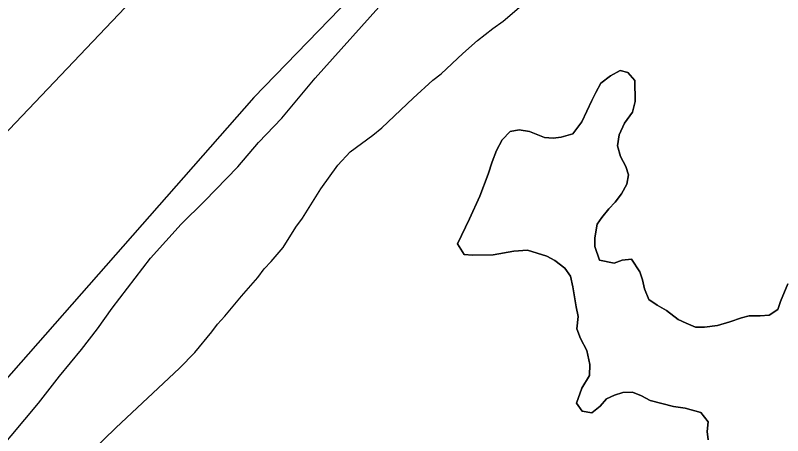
# Model space of a CAD drawing. Extents: x 3146026 to 3183936, y 897894 to 923344.
# Drawn here: x 3171695.1 to 3171985.9, y 907798 to 907957.2 of the extents above; entities that cross this region are included whole.
import ezdxf

# ---------------------------------------------------------------- set-up
doc = ezdxf.new("R2010")
doc.units = 0
for name, color, linetype in [('V-LEVE-TOET', 7, 'Continuous'), ('V-SITE-VEGE', 7, 'Continuous'), ('V-SURV-LINE', 7, 'Continuous'), ('V-TOPO-SHOR', 7, 'Continuous'), ('V-WETL-SWMP', 7, 'Continuous')]:
    doc.layers.add(name, color=color, linetype=linetype)

msp = doc.modelspace()

# ---------------------------------------------------------------- linework, layer by layer
at = {"layer": 'V-LEVE-TOET'}
msp.add_lwpolyline([(3172554.06, 908694.32), (3172402.96, 908547.28), (3172256.25, 908398.62), (3172129.81, 908271.8), (3172023.65, 908165.62), (3171903.85, 908048.14), (3171785.43, 907926.06), (3171641.02, 907762.02), (3171499.45, 907605.15), (3171325.16, 907414.93)], dxfattribs=at)
at = {"layer": 'V-SITE-VEGE'}
for p, q in [((3171808.71, 907933.4), (3171844.57, 907973.48)), ((3171924.24, 907936.32), (3171920.64, 907934.34)), ((3171927.23, 907935.51), (3171924.24, 907936.32)), ((3171929.81, 907932.5), (3171927.23, 907935.51)), ((3171796.12, 907918.2), (3171808.71, 907933.4)), ((3171917.03, 907931.57), (3171915.02, 907927.99)), ((3171920.64, 907934.34), (3171917.03, 907931.57)), ((3171929.96, 907924.51), (3171929.81, 907932.5)), ((3171915.02, 907927.99), (3171913.6, 907925)), ((3171913.6, 907925), (3171909.76, 907916.84)), ((3171928.94, 907920.53), (3171929.96, 907924.51)), ((3171925.93, 907916.35), (3171928.94, 907920.53)), ((3171787.28, 907908.99), (3171796.12, 907918.2)), ((3171909.76, 907916.84), (3171906.35, 907912.27)), ((3171923.91, 907911.97), (3171925.93, 907916.35)), ((3171882.6, 907913.2), (3171879.59, 907910.03)), ((3171886, 907913.78), (3171882.6, 907913.2)), ((3171889.99, 907913.16), (3171886, 907913.78)), ((3171895.56, 907910.94), (3171889.99, 907913.16)), ((3171906.35, 907912.27), (3171901.95, 907911.1)), ((3171923.29, 907907.79), (3171923.91, 907911.97)), ((3171779.36, 907899.77), (3171787.28, 907908.99)), ((3171879.59, 907910.03), (3171877.38, 907906.05)), ((3171898.96, 907910.71), (3171895.56, 907910.94)), ((3171901.95, 907911.1), (3171898.96, 907910.71)), ((3171877.38, 907906.05), (3171875.75, 907901.67)), ((3171924.46, 907903.79), (3171923.29, 907907.79)), ((3171926.44, 907899.98), (3171924.46, 907903.79)), ((3171766.79, 907886.88), (3171779.36, 907899.77)), ((3171875.75, 907901.67), (3171874.33, 907897.08)), ((3171927.42, 907896.79), (3171926.44, 907899.98)), ((3171874.33, 907897.08), (3171871.09, 907888.72)), ((3171926.79, 907893.2), (3171927.42, 907896.79)), ((3171924.78, 907889.62), (3171926.79, 907893.2)), ((3171871.09, 907888.72), (3171867.25, 907880.16)), ((3171922.37, 907886.44), (3171924.78, 907889.62)), ((3171757.94, 907878.14), (3171766.79, 907886.88)), ((3171919.96, 907883.86), (3171922.37, 907886.44)), ((3171917.35, 907880.68), (3171919.96, 907883.86)), ((3171867.25, 907880.16), (3171862.61, 907870.61)), ((3171915.54, 907878.09), (3171917.35, 907880.68)), ((3171746.3, 907865.24), (3171757.94, 907878.14)), ((3171914.71, 907872.91), (3171915.54, 907878.09)), ((3171862.61, 907870.61), (3171865.18, 907866.6)), ((3171914.69, 907869.72), (3171914.71, 907872.91)), ((3171876.16, 907866.54), (3171883.95, 907867.89)), ((3171883.95, 907867.89), (3171889.14, 907868.26)), ((3171889.14, 907868.26), (3171896.51, 907866.03)), ((3171916.46, 907864.52), (3171914.69, 907869.72)), ((3171731.84, 907846.34), (3171746.3, 907865.24)), ((3171865.18, 907866.6), (3171868.37, 907866.38)), ((3171868.37, 907866.38), (3171876.16, 907866.54)), ((3171896.51, 907866.03), (3171899.49, 907864.41)), ((3171928.63, 907864.85), (3171925.04, 907864.47)), ((3171931.8, 907860.04), (3171928.63, 907864.85)), ((3171899.49, 907864.41), (3171903.27, 907861.4)), ((3171922.04, 907863.29), (3171916.46, 907864.52)), ((3171925.04, 907864.47), (3171922.04, 907863.29)), ((3171903.27, 907861.4), (3171905.45, 907858.39)), ((3171932.78, 907857.04), (3171931.8, 907860.04)), ((3171905.45, 907858.39), (3171906.42, 907854.4)), ((3171933.56, 907853.64), (3171932.78, 907857.04)), ((3171906.42, 907854.4), (3171907.58, 907846.81)), ((3171935.14, 907849.64), (3171933.56, 907853.64)), ((3171987.85, 907855.54), (3171985.02, 907848.77)), ((3171938.31, 907847.43), (3171935.14, 907849.64)), ((3171941.9, 907845.42), (3171938.31, 907847.43)), ((3171985.02, 907848.77), (3171984.01, 907845.78)), ((3171726.25, 907838.5), (3171731.84, 907846.34)), ((3171907.58, 907846.81), (3171908.36, 907843.21)), ((3171946.27, 907842), (3171941.9, 907845.42)), ((3171984.01, 907845.78), (3171980.8, 907843.6)), ((3171908.36, 907843.21), (3171907.93, 907838.42)), ((3171949.25, 907840.59), (3171946.27, 907842)), ((3171970.22, 907842.66), (3171965.82, 907841.09)), ((3171973.22, 907843.45), (3171970.22, 907842.66)), ((3171977.41, 907843.42), (3171973.22, 907843.45)), ((3171980.8, 907843.6), (3171977.41, 907843.42)), ((3171720.18, 907830.67), (3171726.25, 907838.5)), ((3171952.84, 907839.17), (3171949.25, 907840.59)), ((3171956.23, 907839.15), (3171952.84, 907839.17)), ((3171961.22, 907839.72), (3171956.23, 907839.15)), ((3171965.82, 907841.09), (3171961.22, 907839.72)), ((3171907.93, 907838.42), (3171909.31, 907834.82)), ((3171909.31, 907834.82), (3171911.68, 907830.22)), ((3171711.79, 907820.53), (3171720.18, 907830.67)), ((3171911.68, 907830.22), (3171912.85, 907825.02)), ((3171912.85, 907825.02), (3171912.62, 907820.83)), ((3171703.87, 907810.39), (3171711.79, 907820.53)), ((3171912.62, 907820.83), (3171909.8, 907816.06)), ((3171909.8, 907816.06), (3171907.77, 907810.28)), ((3171919.16, 907812.01), (3171922.16, 907813.4)), ((3171922.16, 907813.4), (3171925.36, 907814.38)), ((3171925.36, 907814.38), (3171928.95, 907814.56)), ((3171928.95, 907814.56), (3171932.34, 907813.14)), ((3171932.34, 907813.14), (3171935.72, 907811.32)), ((3171685.69, 907788.74), (3171703.87, 907810.39)), ((3171907.77, 907810.28), (3171909.95, 907807.28)), ((3171916.75, 907809.24), (3171919.16, 907812.01)), ((3171935.72, 907811.32), (3171944.49, 907809.08)), ((3171909.95, 907807.28), (3171913.54, 907806.66)), ((3171913.54, 907806.66), (3171916.75, 907809.24)), ((3171944.49, 907809.08), (3171948.88, 907808.46)), ((3171948.88, 907808.46), (3171954.85, 907806.83)), ((3171954.85, 907806.83), (3171957.63, 907803.22)), ((3171957.63, 907803.22), (3171957.21, 907799.63)), ((3171957.21, 907799.63), (3171957.59, 907796.44))]:
    msp.add_line(p, q, dxfattribs=at)
at = {"layer": 'V-SURV-LINE'}
msp.add_lwpolyline([(3172297.91, 908550.16), (3170865.34, 907044.53)], dxfattribs=at)
at = {"layer": 'V-TOPO-SHOR'}
for points in [[(3171957.59, 907796.44), (3171957.21, 907799.63), (3171957.63, 907803.22), (3171954.85, 907806.83), (3171948.88, 907808.46), (3171944.49, 907809.08), (3171935.72, 907811.32), (3171932.34, 907813.14), (3171928.95, 907814.56), (3171925.36, 907814.38), (3171922.16, 907813.4), (3171919.16, 907812.01), (3171916.75, 907809.24), (3171913.54, 907806.66), (3171909.95, 907807.28), (3171907.77, 907810.28), (3171909.8, 907816.06), (3171912.62, 907820.83), (3171912.85, 907825.02), (3171911.68, 907830.22), (3171909.31, 907834.82), (3171907.93, 907838.42), (3171908.36, 907843.21), (3171907.58, 907846.81), (3171906.42, 907854.4), (3171905.45, 907858.39), (3171903.27, 907861.4), (3171899.49, 907864.41), (3171896.51, 907866.03), (3171889.14, 907868.26), (3171883.95, 907867.89), (3171876.16, 907866.54), (3171868.37, 907866.38), (3171865.18, 907866.6), (3171862.61, 907870.61), (3171867.25, 907880.16), (3171871.09, 907888.72), (3171874.33, 907897.08), (3171875.75, 907901.67), (3171877.38, 907906.05), (3171879.59, 907910.03), (3171882.6, 907913.2), (3171886, 907913.78), (3171889.99, 907913.16), (3171895.56, 907910.94), (3171898.96, 907910.72), (3171901.95, 907911.1), (3171906.35, 907912.27), (3171909.76, 907916.84), (3171913.6, 907925), (3171915.02, 907927.99), (3171917.03, 907931.57), (3171920.64, 907934.34), (3171924.24, 907936.32), (3171927.23, 907935.51), (3171929.81, 907932.5), (3171929.96, 907924.51), (3171928.94, 907920.53), (3171925.93, 907916.35), (3171923.91, 907911.97), (3171923.29, 907907.79), (3171924.46, 907903.79)], [(3171924.46, 907903.79), (3171926.44, 907899.98), (3171927.42, 907896.79), (3171926.79, 907893.2), (3171924.78, 907889.62), (3171922.37, 907886.44), (3171919.96, 907883.86), (3171917.35, 907880.68), (3171915.54, 907878.09), (3171914.71, 907872.91), (3171914.69, 907869.72), (3171916.46, 907864.52), (3171922.04, 907863.29), (3171925.04, 907864.47), (3171928.63, 907864.85), (3171931.8, 907860.04), (3171932.78, 907857.04), (3171933.56, 907853.64), (3171935.14, 907849.64), (3171938.31, 907847.43), (3171941.9, 907845.42), (3171946.27, 907842), (3171949.25, 907840.59), (3171952.84, 907839.17), (3171956.23, 907839.15), (3171961.22, 907839.72), (3171965.82, 907841.09), (3171970.22, 907842.67), (3171973.22, 907843.45), (3171977.41, 907843.42), (3171980.8, 907843.6), (3171984.01, 907845.78), (3171985.02, 907848.77), (3171987.85, 907855.54)]]:
    msp.add_lwpolyline(points, dxfattribs=at)
at = {"layer": 'V-WETL-SWMP'}
for points in [[(3171845.82, 907925.88), (3171853.24, 907932.63), (3171856.45, 907935.01), (3171864.67, 907942.74), (3171870.29, 907947.7), (3171876.1, 907952.26), (3171879.91, 907955.03), (3171886.93, 907960.98)], [(3171924.46, 907903.79), (3171923.29, 907907.79), (3171923.91, 907911.97), (3171925.93, 907916.35), (3171928.94, 907920.53), (3171929.96, 907924.51), (3171929.81, 907932.5), (3171927.23, 907935.51), (3171924.24, 907936.32), (3171920.64, 907934.34), (3171917.03, 907931.57), (3171915.02, 907927.99), (3171913.6, 907925), (3171909.77, 907916.84), (3171906.35, 907912.27), (3171901.95, 907911.1), (3171898.95, 907910.72), (3171895.56, 907910.93), (3171889.99, 907913.16), (3171886, 907913.78), (3171882.6, 907913.2), (3171879.59, 907910.03), (3171877.37, 907906.05), (3171875.75, 907901.67), (3171874.33, 907897.08), (3171871.09, 907888.72), (3171867.25, 907880.16), (3171862.61, 907870.61), (3171865.18, 907866.6), (3171868.37, 907866.38), (3171876.16, 907866.54), (3171883.95, 907867.89), (3171889.14, 907868.26), (3171896.51, 907866.03), (3171899.49, 907864.41), (3171903.27, 907861.4), (3171905.45, 907858.39), (3171906.42, 907854.4), (3171907.58, 907846.81), (3171908.36, 907843.21), (3171907.93, 907838.42), (3171909.31, 907834.82), (3171911.68, 907830.22), (3171912.85, 907825.02), (3171912.62, 907820.83), (3171909.8, 907816.06), (3171907.77, 907810.28), (3171909.95, 907807.28), (3171913.54, 907806.66), (3171916.75, 907809.24), (3171919.16, 907812.02), (3171922.16, 907813.4), (3171925.36, 907814.38), (3171928.95, 907814.56), (3171932.34, 907813.14), (3171935.72, 907811.33), (3171944.49, 907809.08), (3171948.88, 907808.46), (3171954.85, 907806.83), (3171957.63, 907803.22), (3171957.21, 907799.63), (3171957.59, 907796.44)], [(3171694.4, 907756.49), (3171696.41, 907758.88), (3171703.45, 907769.22), (3171710.69, 907778.16), (3171719.32, 907787.49), (3171733.17, 907800.98), (3171757.24, 907823.6), (3171763.06, 907829.55), (3171769.49, 907837.3), (3171771.7, 907840.28), (3171774.51, 907843.26), (3171780.74, 907850.81), (3171786.97, 907857.96), (3171789.38, 907861.14), (3171791.99, 907863.92), (3171796.61, 907869.28), (3171801.44, 907877.04), (3171803.86, 907880.42), (3171810.9, 907891.55), (3171817.34, 907900.5), (3171821.96, 907905.46), (3171830.58, 907911.8), (3171833.98, 907914.57), (3171845.82, 907925.88)], [(3171987.86, 907855.54), (3171985.02, 907848.77), (3171984.01, 907845.78), (3171980.8, 907843.6), (3171977.41, 907843.42), (3171973.22, 907843.45), (3171970.22, 907842.67), (3171965.82, 907841.09), (3171961.22, 907839.72), (3171956.23, 907839.15), (3171952.84, 907839.17), (3171949.25, 907840.59), (3171946.27, 907842), (3171941.9, 907845.42), (3171938.32, 907847.43), (3171935.14, 907849.65), (3171933.56, 907853.65), (3171932.78, 907857.04), (3171931.8, 907860.04), (3171928.63, 907864.85), (3171925.04, 907864.47), (3171922.04, 907863.29), (3171916.46, 907864.52), (3171914.69, 907869.72), (3171914.71, 907872.91), (3171915.54, 907878.09), (3171917.35, 907880.68), (3171919.96, 907883.86), (3171922.37, 907886.44), (3171924.78, 907889.62), (3171926.8, 907893.2), (3171927.42, 907896.79), (3171926.44, 907899.99), (3171924.46, 907903.79)]]:
    msp.add_lwpolyline(points, dxfattribs=at)

doc.saveas('drawing.dxf')
